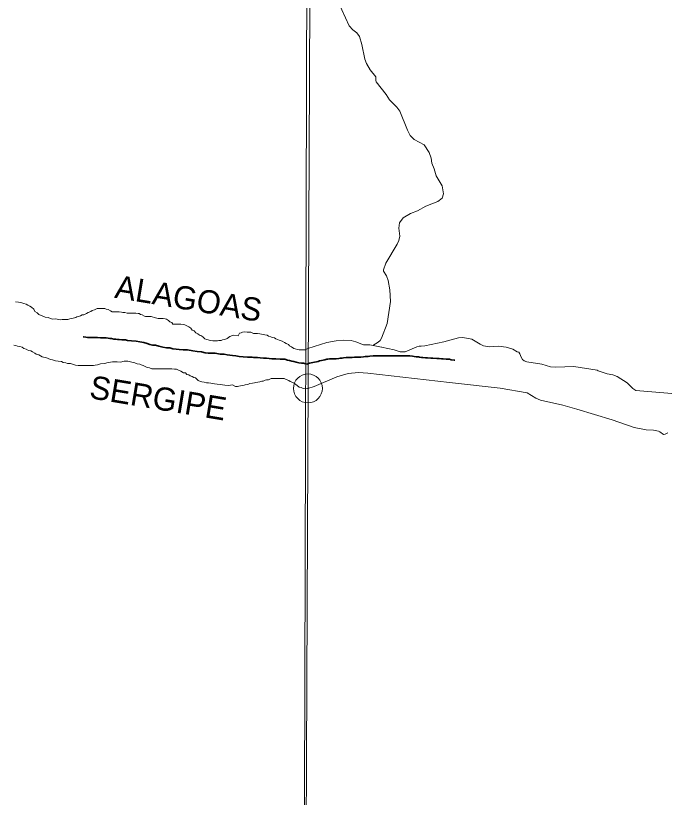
# Model space of a CAD drawing. Extents: x 553962 to 842807, y 8883888 to 9032388.
# Drawn here: x 595557 to 597811, y 8902976 to 8905681 of the extents above; entities that cross this region are included whole.
import ezdxf
from ezdxf.enums import TextEntityAlignment as Align

# ---------------------------------------------------------------- set-up
doc = ezdxf.new("R2010")
doc.units = 0
doc.header["$LTSCALE"] = 200
doc.header["$PDMODE"] = 32
doc.header["$PDSIZE"] = 100
doc.linetypes.add('LONG_DASH_SHORT_DASH', pattern=[9.9, 6, -1.2, 1.5, -1.2])
doc.layers.add('6', color=7, linetype='Continuous', lineweight=13)

msp = doc.modelspace()

# ---------------------------------------------------------------- linework, layer by layer
at = {"layer": '6'}
msp.add_line((597009.3, 8905170.6), (597009.5, 8905170.5), dxfattribs=at)
for points in [[(596655.5, 8924715.8), (596593.3, 8909930.3), (596531.7, 8896026.7)], [(596838.8, 8905408.9), (596804, 8905452.2), (596802.6, 8905456.8), (596803.3, 8905469.9), (596782.8, 8905493.9), (596770.6, 8905515.5), (596764.7, 8905530.2), (596754.3, 8905581.4), (596745.9, 8905609.6), (596737.4, 8905621.2), (596722.8, 8905631.7), (596710.6, 8905646), (596672.1, 8905729.1)], [(596792.7, 8904540.1), (596811.4, 8904551.1), (596818.4, 8904557.4), (596822.7, 8904565.5), (596841.5, 8904615.9), (596853.2, 8904691.8), (596850.7, 8904732.7), (596845.1, 8904764.5), (596839.3, 8904781), (596829.4, 8904796.5), (596828.9, 8904802.2), (596837.1, 8904824.7), (596877.1, 8904890.7), (596882.8, 8904903.4), (596885.5, 8904918), (596882.5, 8904946.3), (596884.2, 8904964.5), (596897.9, 8904982), (596922.6, 8904996.6), (596946.5, 8905006.2), (596975.3, 8905021.5), (597017.5, 8905037.8), (597031.8, 8905049.4), (597037, 8905065), (597032.3, 8905091.9), (597011.4, 8905127.4), (597004.9, 8905150.7), (596996.7, 8905170.4), (596994.1, 8905188.6), (596987.3, 8905208), (596969.8, 8905234), (596935.4, 8905253.2), (596921.5, 8905266.1), (596912.2, 8905285.1), (596886, 8905350.5), (596875.4, 8905364.7), (596850.4, 8905390), (596838.8, 8905408.9)], [(595556.5, 8904690.4), (595567.5, 8904689.9), (595575, 8904688.3), (595585.5, 8904685.2), (595593, 8904682.7), (595599.9, 8904679.7), (595605.9, 8904675.6), (595612.4, 8904672.1), (595619.8, 8904665.5), (595623.3, 8904658), (595631.8, 8904653.4), (595637.2, 8904647.4), (595645.7, 8904643.3), (595654.7, 8904639.7), (595659.7, 8904638.2), (595669.6, 8904637.1), (595677.6, 8904633.6), (595684.1, 8904631.5)], [(595684.1, 8904631.5), (595696.6, 8904631.9), (595710.6, 8904628.3), (595718.1, 8904629.3), (595722.1, 8904629.3), (595726.6, 8904629.7), (595733.1, 8904629.7), (595737.1, 8904630.2), (595744.1, 8904632.1), (595751.7, 8904633.1), (595756.2, 8904634.6), (595760.7, 8904636), (595765.2, 8904637), (595769.2, 8904639), (595774.7, 8904640.4), (595781.2, 8904642.4), (595786.8, 8904645.4), (595793.3, 8904646.3), (595802.8, 8904650.3), (595807.8, 8904653.7), (595816.9, 8904657.2), (595821.4, 8904660.7), (595830.4, 8904663.6), (595839, 8904668.1), (595845, 8904668), (595850, 8904668), (595858, 8904667.9), (595866, 8904667.4), (595870.5, 8904665.8), (595877.5, 8904664.8), (595884.9, 8904659.7), (595891.4, 8904656.2), (595899.4, 8904656.1), (595903.4, 8904656.1), (595910.9, 8904656.1), (595914.9, 8904656), (595922.9, 8904655), (595927.4, 8904654.4), (595934.9, 8904653.9), (595943.4, 8904652.3), (595951.4, 8904652.3), (595956.4, 8904652.3), (595963.4, 8904652.2), (595973.4, 8904651.6), (595980.4, 8904651.1), (595984.9, 8904650.6), (595989.4, 8904647.5), (595995.3, 8904646), (596002.3, 8904641.9), (596006.8, 8904639.9), (596012.8, 8904639.9), (596025.8, 8904639.8), (596041.3, 8904635.2), (596045.8, 8904634.6), (596050.3, 8904633.6), (596056.3, 8904633.1), (596063.8, 8904633), (596067.8, 8904633), (596074.3, 8904632.4), (596079.3, 8904630.4), (596086.2, 8904626.9), (596090.2, 8904622.3), (596097.2, 8904619.3), (596100.7, 8904614.2), (596107.2, 8904613.2), (596113.7, 8904613.2), (596120.7, 8904613.1), (596124.7, 8904613.1), (596128.7, 8904613.1), (596136.2, 8904613), (596142.2, 8904611), (596149.6, 8904608.4), (596156.1, 8904604.4), (596163.6, 8904599.3), (596168, 8904593.3), (596174.5, 8904590.2), (596180.5, 8904583.7), (596186.9, 8904580.1), (596193.4, 8904576.1), (596197.9, 8904574.1), (596204.4, 8904570), (596211.3, 8904563.4), (596217.3, 8904560.4), (596222.8, 8904558.9), (596229.8, 8904557.3), (596238.8, 8904556.3), (596245.3, 8904556.2), (596249.3, 8904556.2), (596255.8, 8904556.1), (596260.3, 8904556.6), (596268.3, 8904557.6), (596272.8, 8904559), (596280.8, 8904561), (596288.9, 8904564.4), (596292.9, 8904567.9), (596298.4, 8904570.9), (596307, 8904574.3), (596312, 8904575.3), (596327, 8904573.2), (596331.5, 8904582.7), (596337.5, 8904584.1)], [(596337.5, 8904584.1), (596341.6, 8904585.6), (596350.1, 8904586.6), (596357.6, 8904586.5), (596364.6, 8904586), (596371.1, 8904585.9), (596379.5, 8904581.9), (596386.5, 8904581.3), (596393.5, 8904581.3), (596401.5, 8904580.7), (596408, 8904579.2), (596414, 8904578.1), (596419, 8904576.6), (596427, 8904575.5), (596432, 8904572.5), (596440, 8904569.4), (596444.5, 8904567.9), (596452, 8904566.9), (596457.4, 8904563.3), (596468.4, 8904558.2), (596478.9, 8904554.7), (596487.3, 8904550.1), (596492.3, 8904546.6), (596500.3, 8904543), (596504.3, 8904539), (596511.7, 8904535.4), (596519.2, 8904529.4), (596523.7, 8904527.8), (596531.7, 8904525.8), (596538.2, 8904524.7), (596545.2, 8904524.7), (596549.2, 8904524.7), (596554.2, 8904525.1), (596558.2, 8904525.1), (596568.1, 8904529.4), (596633, 8904549.7), (596665.5, 8904556.5), (596692.3, 8904558.4), (596717.2, 8904557), (596733.8, 8904552.4)], [(596733.8, 8904552.4), (596760.4, 8904542.1), (596781.9, 8904541.7), (596822.9, 8904534.3)], [(596822.7, 8904565.5), (596818.4, 8904557.4), (596811.4, 8904551.1), (596792.7, 8904540.1)], [(596823.3, 8904534.6), (596822.9, 8904534.3), (596866.1, 8904524.6), (596887.5, 8904518.1), (596904.4, 8904518.5), (596944.7, 8904535.2), (596952.2, 8904537.4), (596959.2, 8904537.7), (596972.2, 8904538.7), (597038.5, 8904552.3), (597088.9, 8904566.9), (597103.5, 8904567.8), (597135.1, 8904562.2), (597163.3, 8904544.4), (597175.5, 8904538.6), (597195.2, 8904535.8), (597227.3, 8904537.4), (597253.9, 8904534.1), (597277.1, 8904527.3), (597291.9, 8904517.4), (597296.9, 8904516.7), (597300.6, 8904511.3), (597305.1, 8904499.1), (597310, 8904491.8), (597315.9, 8904486.6), (597325.4, 8904483.2), (597377.2, 8904474.8), (597406.8, 8904466.6), (597425.4, 8904464.6), (597488, 8904467), (597567.9, 8904454.9)], [(596113, 8904457.9), (596106, 8904458.5), (596097.5, 8904459.1), (596092.5, 8904459.1), (596084.5, 8904459.1), (596079.5, 8904459.2), (596067.5, 8904459.2), (596057, 8904459.3), (596050, 8904459.4), (596042, 8904459.4), (596036.5, 8904459.5), (596028, 8904459.5), (596020, 8904462.6), (596012, 8904463.6), (596005, 8904467.7), (595998.5, 8904470.7), (595991.5, 8904472.8), (595987.1, 8904475.8), (595977.6, 8904476.9), (595969.6, 8904479.9), (595965.1, 8904481.5), (595958.6, 8904482.5), (595950.1, 8904484.1), (595945.1, 8904485.1), (595936.6, 8904485.2), (595932.1, 8904485.2), (595920.1, 8904482.3), (595908.6, 8904483.3), (595897.6, 8904483.4), (595892.1, 8904482.9), (595885.1, 8904482), (595877, 8904480.5), (595865, 8904477.1), (595851, 8904476.2), (595840.5, 8904473.3), (595832.5, 8904471.8), (595827, 8904470.9), (595816.4, 8904470.4), (595808.4, 8904470.5), (595798.4, 8904470.5), (595789.4, 8904470.6), (595783.9, 8904470.6), (595773.9, 8904470.7), (595763.9, 8904472.3), (595756.9, 8904473.8), (595747, 8904477.4), (595737, 8904478), (595730.5, 8904479.5), (595721, 8904481.1), (595715.5, 8904484.6), (595704.5, 8904485.7), (595695, 8904487.2), (595684.5, 8904490.3), (595678, 8904491.9), (595669.1, 8904494.9), (595661.1, 8904498), (595653.6, 8904499), (595649.1, 8904500.6), (595642.6, 8904503.6), (595637.6, 8904507.2), (595628.7, 8904510.2), (595623.7, 8904513.3), (595615.2, 8904518.3), (595609.7, 8904521.9), (595601.8, 8904522.9), (595593.3, 8904527), (595585.8, 8904529.5), (595579.3, 8904533.6), (595571.3, 8904536.1), (595563.8, 8904537.7), (595557.3, 8904539.7), (595550.4, 8904540.8)], [(596137.9, 8904445.3), (596128.4, 8904450.8), (596120.5, 8904454.9), (596113, 8904457.9)], [(596412.8, 8904415.9), (596408.8, 8904415.9), (596401.3, 8904414.5), (596394.3, 8904413), (596387.2, 8904411.6), (596383.2, 8904410.6), (596376.2, 8904409.6), (596366.7, 8904408.2), (596360.2, 8904405.2), (596351.2, 8904404.3), (596347.2, 8904402.8), (596341.2, 8904401.9), (596335.1, 8904399.9), (596328.6, 8904398.9), (596324.1, 8904398.5), (596317.1, 8904398.5), (596307.2, 8904403.6), (596293.1, 8904401.2), (596281.1, 8904402.3), (596273.1, 8904403.8), (596264.6, 8904405.4), (596253.7, 8904406.4), (596244.7, 8904407.5), (596236.7, 8904408.1), (596232.2, 8904409.1), (596224.2, 8904410.2), (596216.7, 8904411.2), (596208.7, 8904412.8), (596201.2, 8904414.3), (596196.2, 8904415.8), (596188.7, 8904418.9), (596184.2, 8904422.9), (596179.3, 8904428), (596173.3, 8904429), (596167.8, 8904432.1), (596160.3, 8904435.1), (596155.8, 8904438.6), (596148.8, 8904439.7), (596144.9, 8904444.7), (596137.9, 8904445.3)], [(597784.5, 8904240.9), (597780.8, 8904243.5), (597763, 8904246.9), (597737.7, 8904248), (597696.4, 8904255.7), (597619.9, 8904282.1), (597498.2, 8904319.6), (597450, 8904332.9), (597372.6, 8904350.3), (597356, 8904357.7), (597326.5, 8904376.3), (597232.9, 8904391.8), (597058.1, 8904411.6), (596775.1, 8904444.1), (596742.4, 8904446), (596707.5, 8904442.8), (596667.4, 8904431.6), (596590.1, 8904397.6), (596568.1, 8904391.5), (596558.7, 8904389.9), (596551.2, 8904391.5), (596544.2, 8904394), (596537.7, 8904395.6), (596530.7, 8904401.1), (596526.2, 8904404.6), (596520.3, 8904409.2), (596515.8, 8904412.2), (596506.8, 8904415.8), (596502.3, 8904419.3), (596492.4, 8904422.4), (596485.4, 8904425.4), (596475.9, 8904426), (596467.4, 8904426.1), (596458.4, 8904426.1), (596449.4, 8904426.2), (596440.4, 8904425.2), (596431.8, 8904421.3), (596424.8, 8904421.3), (596420.3, 8904419.9), (596412.8, 8904415.9)], [(597567.9, 8904454.9), (597572.2, 8904452.6), (597602.6, 8904441.6), (597622.9, 8904438.2), (597638, 8904432.9), (597672.2, 8904410.2), (597691.4, 8904390.6), (597701.7, 8904384.3), (597826.9, 8904374.3)], [(597812.2, 8904237.9), (597802.9, 8904232.5), (597797.6, 8904231.9), (597784.5, 8904240.9)]]:
    msp.add_lwpolyline(points, dxfattribs=at)
msp.add_lwpolyline([(596575.8, 8909932.4), (585614.8, 8909969.8), (585583.8, 8898914.4), (596544.8, 8898874.9)], close=True, dxfattribs=at)
at = {"layer": '6', "linetype": 'LONG_DASH_SHORT_DASH', "lineweight": 35}
for points in [[(596403.1, 8904497.6), (596393.1, 8904498.1), (596385.2, 8904498.7), (596380.2, 8904498.7), (596375.2, 8904499.2), (596367.2, 8904499.3), (596358.7, 8904499.8), (596344.2, 8904500.9), (596330.2, 8904502), (596318.2, 8904504.5), (596307.2, 8904505.1), (596298.2, 8904506.1), (596288.7, 8904507.2), (596278.2, 8904509.8), (596264.2, 8904510.3), (596247.2, 8904512.9), (596234.7, 8904513), (596223.2, 8904513.5), (596212.2, 8904514.6), (596200.3, 8904518.2), (596185.3, 8904519.2), (596169.8, 8904521.8), (596151.3, 8904524.9), (596136.3, 8904525), (596122.8, 8904526.1), (596111.8, 8904527.1), (596101.3, 8904528.2), (596090.4, 8904531.3), (596079.4, 8904531.8), (596065.9, 8904534.4), (596051.9, 8904538), (596040.4, 8904540.5), (596030.9, 8904541.1), (596021.4, 8904543.6), (596012, 8904546.7), (596000, 8904549.8), (595987, 8904552.8), (595974.5, 8904555.4), (595957.5, 8904556), (595944.5, 8904557.1), (595937.6, 8904559.6), (595929.5, 8904559.6), (595924, 8904559.7), (595915.6, 8904560.2), (595909.6, 8904560.7), (595903.1, 8904561.8), (595897.1, 8904562.3), (595889.1, 8904563.9), (595883.1, 8904564.4), (595877.1, 8904564.9), (595870.1, 8904566), (595860.6, 8904566), (595850.1, 8904566.6), (595840.6, 8904567.1), (595830.1, 8904567.2), (595819.1, 8904567.2), (595811.1, 8904567.8), (595805.6, 8904567.8), (595800.1, 8904568.8), (595791.6, 8904569.4), (595790.2, 8904569.7)], [(596573, 8904478.7), (596564, 8904475.2), (596553, 8904478.3), (596546, 8904478.8), (596537, 8904479.3), (596527, 8904481.9), (596519.6, 8904484.9), (596512.1, 8904486), (596504.6, 8904488.5), (596497.1, 8904489.6), (596487.6, 8904492.1), (596479.1, 8904492.2), (596471.6, 8904492.7), (596456.6, 8904493.3), (596443.6, 8904493.9), (596434.1, 8904494.9), (596425.1, 8904495.5), (596414.6, 8904496.5), (596403.1, 8904497.6)], [(597057.4, 8904492), (597045.7, 8904492.5), (597036, 8904494), (597030.4, 8904494), (597021.8, 8904494.5), (597014.2, 8904494.5), (597000.4, 8904495.6), (596993.3, 8904496.1), (596981.1, 8904496.6), (596975, 8904497.6), (596965.8, 8904498.1), (596961.2, 8904498.1), (596954.1, 8904499.7), (596950, 8904500.2), (596942.9, 8904500.7), (596935.3, 8904501.7), (596929.7, 8904502.7), (596920, 8904503.7), (596907.3, 8904503.7), (596895.6, 8904503.7), (596890, 8904503.7), (596880.3, 8904503.7), (596874.2, 8904503.7), (596857.9, 8904503.7), (596850.8, 8904503.7), (596839.1, 8904503.7), (596833, 8904503.7), (596821.8, 8904503.7), (596815.7, 8904503.7), (596801.4, 8904503.7), (596793.8, 8904503.7), (596782.1, 8904502.7), (596776, 8904502.2), (596765.8, 8904501.7), (596760.7, 8904500.7), (596750.6, 8904499.6), (596741.9, 8904499.6), (596737.3, 8904499.6), (596728.7, 8904499.6), (596720.5, 8904498.6), (596710.8, 8904498.6), (596699.7, 8904498.1), (596691, 8904496.6), (596686.4, 8904496.1), (596679.3, 8904495.6), (596675.2, 8904494.5), (596665.6, 8904494), (596659.5, 8904494), (596654.4, 8904494), (596648.8, 8904494), (596642.7, 8904494), (596637.1, 8904492.5), (596633, 8904492.5), (596625.9, 8904490.4), (596620.3, 8904489.4), (596614.7, 8904487.9), (596608.6, 8904486.3), (596603.5, 8904484.8), (596597.4, 8904483.8), (596591.3, 8904482.3), (596585.2, 8904480.7), (596579.1, 8904479.7), (596573, 8904478.7), (596573, 8904478.7), (596573, 8904478.7)], [(597076.6, 8904488.8), (597073.7, 8904489.4), (597063, 8904490.4), (597057.4, 8904492)]]:
    msp.add_lwpolyline(points, dxfattribs=at)
at = {"layer": '6'}
msp.add_point((596568.1, 8904391.5), dxfattribs=at)

# ---------------------------------------------------------------- texts
for s, p in [('ALAGOAS', (596148.9, 8904663.4)), ('SERGIPE', (596043.6, 8904319))]:
    msp.add_text(s, height=80, rotation=350.533, dxfattribs=at).set_placement(p, align=Align.CENTER)

doc.saveas('drawing.dxf')
